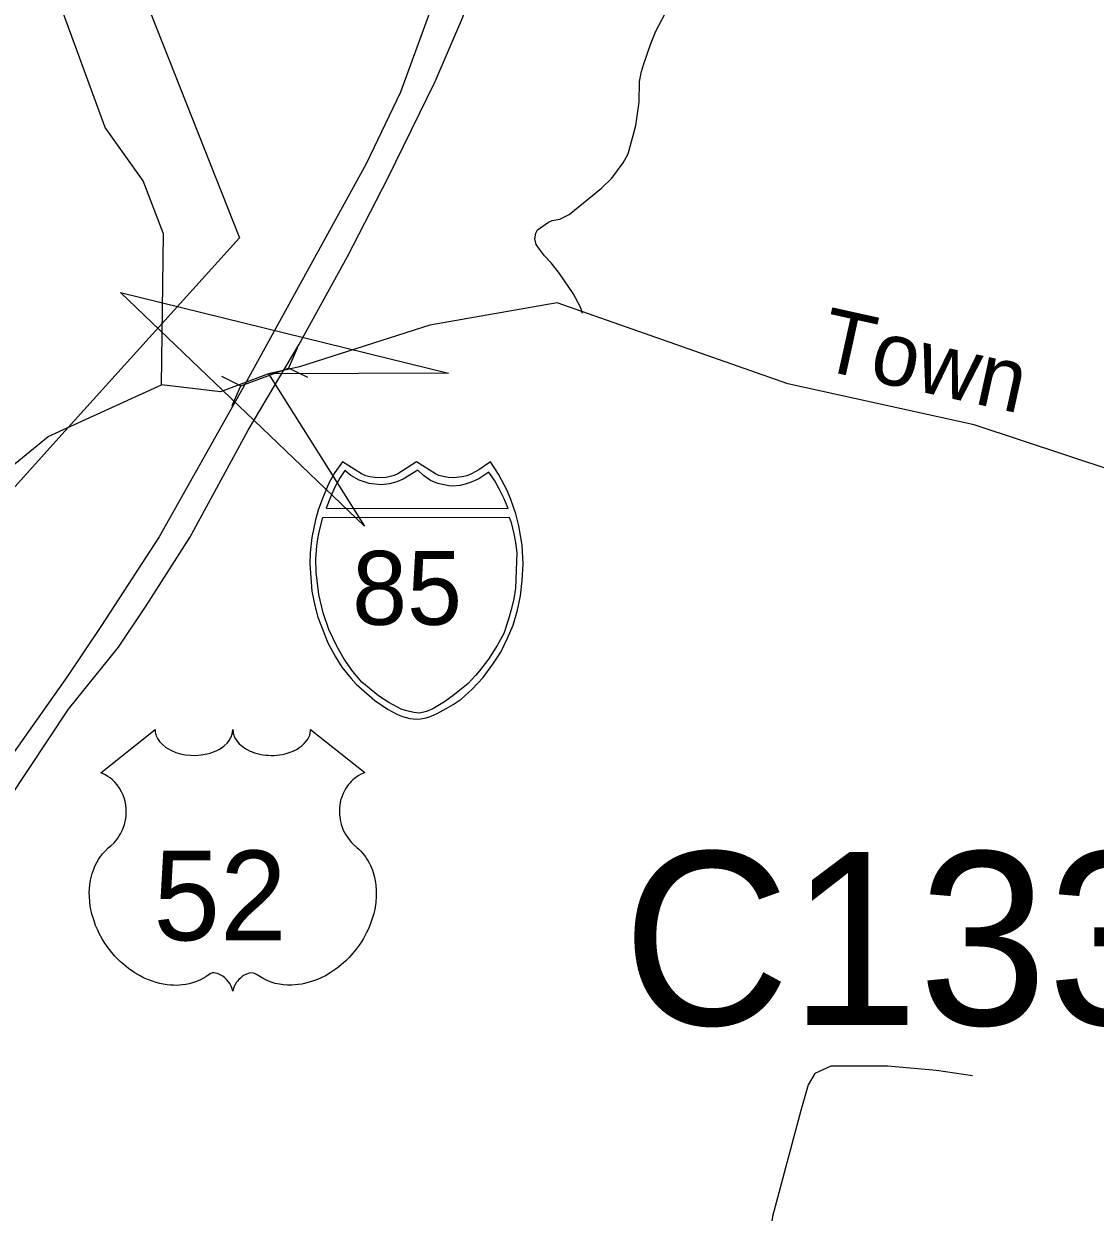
# Model space of a CAD drawing. Extents: x 1473865 to 1648260, y 639067 to 773536.
# Drawn here: x 1582249 to 1584787, y 705749 to 708565 of the extents above; entities that cross this region are included whole.
import ezdxf

# ---------------------------------------------------------------- set-up
doc = ezdxf.new("R2010")
doc.units = 0
for name, color, linetype in [('Exist Boundary Political City Limit New', 7, 'Continuous'), ('Exist Hydrographic Creek Single Shore', 7, 'Continuous'), ('Exist Hydrographic Creek Single Shore Label', 7, 'Continuous'), ('Exist Hydrographic Misc Water Feature', 7, 'Continuous'), ('Exist Road Non-System Type 51', 7, 'Continuous'), ('Exist Road Primary Interstate Divided Center Attributed', 7, 'Continuous'), ('Exist Road Primary Interstate Shield CELL', 7, 'Continuous'), ('Exist Road Primary Interstate Shield Number Label', 7, 'Continuous'), ('Exist Road Primary US Shield CELL', 7, 'Continuous'), ('Exist Road Primary US Shield Number Label', 7, 'Continuous'), ('Exist Road Secondary Structure Culvert Attributed CELL', 7, 'Continuous'), ('Exist Road Secondary Structure Culvert CELL', 7, 'Continuous'), ('Exist Road Secondary Structure Culvert Number Label', 7, 'Continuous'), ('Map Preparation Boundary City Limit Buffer Line', 7, 'Continuous')]:
    doc.layers.add(name, color=color, linetype=linetype)

msp = doc.modelspace()

# ---------------------------------------------------------------- linework, layer by layer
at = {"layer": 'Exist Boundary Political City Limit New'}
msp.add_lwpolyline([(1578687.6, 711305.3), (1579149.4, 710873.6), (1579584.5, 711392.4), (1579649.4, 710521.4), (1579779, 710271.2), (1579112.4, 710299.1), (1578955, 709798.7), (1579103.1, 709650.4), (1579797.5, 709687.4), (1581639.9, 710095.2), (1582269.4, 709298.2), (1582760.2, 708057.6), (1582325.1, 707575.7), (1581984.4, 707197.8), (1581890.4, 707021.1), (1581817, 706846.3), (1581511.5, 706281.1), (1580613.4, 705780.7), (1580317.1, 706948.2), (1579826.5, 708792.2), (1579113.6, 708820), (1578854.4, 708458.6)], dxfattribs=at)
at = {"layer": 'Exist Hydrographic Creek Single Shore'}
for points in [[(1588390.1, 705139.7), (1588366.1, 705215.7), (1587114.1, 706225.8), (1586543.1, 706542.6), (1585271.2, 707359.4), (1584500.1, 707614.5), (1584059.1, 707712.1), (1583512.2, 707903.7), (1583211.1, 707850.7), (1582901.9, 707752.4), (1582828.7, 707735.3), (1582715, 707693.2), (1582575.2, 707709.3)], [(1578840, 704768.3), (1579067, 704908.1), (1579512.7, 704967.9), (1579963.1, 705211.6), (1580143.8, 705340.3), (1580222.3, 705809.5), (1580277.1, 705910.2), (1580462.4, 706054.1), (1580981.1, 706405.6), (1581526.1, 706640.7), (1581704.1, 706811.1), (1581823.1, 706985.9), (1581952.1, 707259), (1582028.1, 707359.3), (1582307.2, 707586.7), (1582575.2, 707709.3)]]:
    msp.add_lwpolyline(points, dxfattribs=at)
at = {"layer": 'Exist Hydrographic Misc Water Feature'}
for points in [[(1582575.2, 707709.3), (1582580.1, 708066.9), (1582532.1, 708192.7), (1582442.1, 708319.2), (1582258.2, 708821.9)], [(1583572.8, 707878.6), (1583568, 707893.5), (1583550.7, 707925.9), (1583517.8, 707973.3), (1583498.2, 707998.3), (1583482.7, 708015.1), (1583470.9, 708030.9), (1583463.1, 708041.7), (1583459.6, 708054.9), (1583461.8, 708068.8), (1583465.9, 708076.9), (1583492.4, 708094.5), (1583500.6, 708098.4), (1583518.5, 708102.2), (1583540.8, 708113.2), (1583617.4, 708175.6), (1583641.7, 708198.9), (1583668.7, 708235.3), (1583680.6, 708256.4), (1583698.6, 708323.4), (1583706.7, 708379), (1583707.7, 708428.2), (1583712.3, 708451.9), (1583716.7, 708467.4), (1583733.7, 708515.5), (1583746.4, 708547.2), (1583775.4, 708602.4)]]:
    msp.add_lwpolyline(points, dxfattribs=at)
at = {"layer": 'Exist Road Non-System Type 51'}
msp.add_lwpolyline([(1584496.7, 706072.6), (1584410.9, 706085.4), (1584296.2, 706095.5), (1584160.8, 706095.6), (1584122.6, 706077.8), (1584106.8, 706051.1), (1584089.8, 705990.2), (1584023, 705739.5), (1583978.6, 705441.8), (1583941.1, 705044.2), (1583897.9, 704650.7), (1583867.5, 704376.8), (1583850.3, 704170.6), (1583838.5, 703894.3)], dxfattribs=at)
at = {"layer": 'Exist Road Primary Interstate Divided Center Attributed'}
for points in [[(1583727.1, 710117.5), (1583683.6, 709979.3), (1583469.9, 709327.6), (1583355.3, 708945.7), (1583210.3, 708590.9), (1583141.5, 708402.6), (1583060, 708233.1), (1582767.6, 707701.8), (1582570, 707349.4), (1582431.7, 707137), (1582350.7, 707016.9), (1582100.7, 706663.4), (1581939.2, 706474.7), (1581805.8, 706309.9), (1581502.8, 705974.5), (1581176.1, 705661.3), (1581065.6, 705564.9), (1581012.8, 705518.8), (1580835.5, 705370.3), (1580662.3, 705237.7), (1580481.3, 705111.3), (1580374.3, 705043.1)], [(1581242, 705640.8), (1581427.4, 705817.1), (1581588.8, 705979.7), (1581736.2, 706134.4), (1581914, 706339), (1582166.3, 706657.8), (1582355.2, 706941.1), (1582473.6, 707088.1), (1582539.3, 707185.9), (1582642.6, 707348), (1582780.7, 707601.7), (1582900.5, 707804.5), (1583016.2, 708013.5), (1583111.8, 708198.7), (1583223.6, 708427.7), (1583288.8, 708580.5), (1583382, 708850.4), (1583457, 709047.7), (1583600.8, 709492.4), (1583750.8, 710023.9), (1583777.7, 710117.7)]]:
    msp.add_lwpolyline(points, dxfattribs=at)
at = {"layer": 'Exist Road Primary Interstate Shield CELL'}
for points in [[(1583179.7, 706917.1), (1583189.2, 706918), (1583201.9, 706920.5), (1583214.3, 706924.5), (1583228.4, 706930.8), (1583249.3, 706942.3), (1583266, 706952.1), (1583285.4, 706965.1), (1583311.5, 706988.8), (1583337.5, 707016.3), (1583360.5, 707047.3), (1583378.8, 707076.3), (1583394.8, 707109.5), (1583408.3, 707140.4), (1583419, 707175.7), (1583426, 707209.9), (1583429.6, 707245.6), (1583432, 707285.2), (1583429.3, 707329.8), (1583421.5, 707375.3), (1583414.3, 707403.7), (1583403.2, 707437.6), (1583394.2, 707459.3), (1583373.4, 707497.7), (1583354.6, 707527.3), (1583327.4, 707508.1), (1583309.7, 707498.7), (1583298.8, 707493.8), (1583287.7, 707491.7), (1583267.2, 707489.2), (1583254.3, 707489.7), (1583242.3, 707492.5), (1583232.2, 707494.7), (1583224, 707498.7), (1583179.7, 707527.3), (1583135.5, 707498.7), (1583126.2, 707494.4), (1583116.7, 707492.5), (1583107.5, 707489.9), (1583092.4, 707489.2), (1583080.8, 707489.5), (1583068.9, 707491.7), (1583059.6, 707493.6), (1583049, 707498.7), (1583003.9, 707527.3), (1582986.2, 707501.6), (1582971.7, 707476.2), (1582956.4, 707440.3), (1582946.8, 707412.4), (1582940, 707389.6), (1582931.7, 707347.6), (1582927.4, 707311.1), (1582926.6, 707285.2), (1582931.4, 707220.7), (1582938.4, 707186.3), (1582945.6, 707158.6), (1582969.5, 707098.5), (1582987.4, 707064.9), (1583002.8, 707040.7), (1583024.4, 707013.6), (1583036.1, 707000.6), (1583080.9, 706961.4), (1583110.8, 706941), (1583134.7, 706928.1), (1583146, 706923.8), (1583163.6, 706918.9)], [(1583009.3, 707506.6), (1582998.3, 707489.7), (1582985.6, 707466.8), (1582975.5, 707443.1), (1582965.1, 707417), (1583396.7, 707416.8), (1583386.7, 707439.3), (1583375.9, 707461.8), (1583364.6, 707482.3), (1583350.9, 707502.2), (1583326.7, 707487), (1583309.1, 707478.7), (1583294.9, 707473.8), (1583282.9, 707471.1), (1583264.3, 707469.6), (1583256, 707470.1), (1583230.1, 707476), (1583212.5, 707483.1), (1583195.8, 707494.3), (1583182.3, 707507), (1583148.1, 707486.3), (1583133, 707479.6), (1583115.5, 707475.2), (1583096.4, 707472.8), (1583067, 707476), (1583043.9, 707483.9), (1583024, 707494.3)], [(1583399.2, 707395.5), (1583403.9, 707383.3), (1583410.2, 707356.3), (1583413.6, 707335.5), (1583417, 707311.5), (1583415.8, 707270.3), (1583413.8, 707227.8), (1583409.9, 707202.5), (1583404.7, 707179.6), (1583397.5, 707154.1), (1583386, 707120.3), (1583370.1, 707091.7), (1583350.2, 707059.8), (1583328.7, 707032), (1583319.4, 707020.4), (1583301.7, 707001.7), (1583269.5, 706975.9), (1583245.9, 706958.3), (1583217.8, 706941.6), (1583203.4, 706935.3), (1583186.8, 706931.8), (1583173.1, 706932.8), (1583156.4, 706937.2), (1583143, 706940.8), (1583113.6, 706956.8), (1583089.7, 706972.7), (1583049.9, 707005.3), (1583028.5, 707030.4), (1583008.4, 707059.8), (1582990.6, 707089.9), (1582971.5, 707129.6), (1582958, 707169.5), (1582948.3, 707212.6), (1582941.7, 707265.2), (1582940.9, 707297.3), (1582942.9, 707328.1), (1582945.8, 707344.3), (1582949.7, 707364.3), (1582957.6, 707395.3)]]:
    msp.add_lwpolyline(points, close=True, dxfattribs=at)
at = {"layer": 'Exist Road Primary US Shield CELL'}
msp.add_lwpolyline([(1582560.2, 706892.8), (1582560.5, 706887.5), (1582561.8, 706881.2), (1582562.8, 706877.9), (1582565.8, 706871.7), (1582570.6, 706864.3), (1582577.4, 706857.1), (1582585.1, 706850.8), (1582590.3, 706847.5), (1582599, 706842.8), (1582609, 706838.6), (1582620.1, 706835.4), (1582631.4, 706833.1), (1582643.8, 706831.7), (1582656, 706831.5), (1582669.2, 706832.5), (1582683.8, 706835.3), (1582690.6, 706837.1), (1582698.1, 706839.6), (1582705.1, 706842.5), (1582712.7, 706846.6), (1582718.9, 706850.6), (1582723.7, 706854.1), (1582730.5, 706860.6), (1582736, 706867.4), (1582738.3, 706871.2), (1582740.2, 706874.8), (1582742.9, 706882.6), (1582743.7, 706886), (1582744.2, 706893.1), (1582744.7, 706887.1), (1582745.3, 706883.4), (1582746.3, 706879.8), (1582747.8, 706875.9), (1582750.5, 706870.4), (1582753.6, 706865.9), (1582759.3, 706859.1), (1582762.9, 706855.7), (1582766.1, 706853.1), (1582774.9, 706847.1), (1582785.1, 706841.9), (1582790.1, 706839.7), (1582795.3, 706837.9), (1582801.8, 706835.9), (1582808.5, 706834.3), (1582815.2, 706833.2), (1582822.1, 706832.2), (1582829.1, 706831.7), (1582834.8, 706831.5), (1582841.7, 706831.6), (1582848.2, 706832), (1582854.8, 706832.7), (1582862.1, 706833.9), (1582867.9, 706835.2), (1582875.7, 706837.3), (1582882.7, 706839.8), (1582888.8, 706842.4), (1582896.8, 706846.6), (1582903.3, 706850.7), (1582908, 706854.5), (1582913.6, 706859.6), (1582918.9, 706865.8), (1582922, 706870.3), (1582924.2, 706874.9), (1582926.3, 706879.8), (1582927.5, 706884.9), (1582928.1, 706889.4), (1582928.3, 706893.2), (1583056.8, 706790.8), (1583053.8, 706789.6), (1583046.8, 706786.2), (1583041.3, 706782.9), (1583032.4, 706776.7), (1583028.6, 706773.3), (1583024.8, 706769.7), (1583021.4, 706765.9), (1583018.3, 706762.4), (1583014.6, 706757.2), (1583011.2, 706752), (1583008, 706746.3), (1583005.6, 706741.4), (1583001.6, 706731), (1582999.7, 706724.5), (1582998.5, 706719), (1582997, 706707.5), (1582996.6, 706702), (1582996.6, 706696.6), (1582996.9, 706690.9), (1582997.4, 706685.5), (1582998.4, 706679.8), (1582999.3, 706674.7), (1583000.9, 706668.6), (1583003.2, 706661.4), (1583006, 706654.5), (1583011.9, 706643.4), (1583019.5, 706632), (1583024.8, 706625.6), (1583030.2, 706620.1), (1583038.1, 706613.4), (1583042.4, 706609.6), (1583047.3, 706604.7), (1583055.4, 706595.3), (1583058.6, 706590.9), (1583061.9, 706586), (1583065, 706580.9), (1583068, 706575.4), (1583070.5, 706570.6), (1583075, 706559.6), (1583078.3, 706548.9), (1583079.8, 706543.3), (1583082.2, 706530.7), (1583083.1, 706524.4), (1583084.1, 706512.1), (1583084.1, 706497.2), (1583083, 706483.1), (1583080.3, 706466.6), (1583078.1, 706456.7), (1583074.7, 706445.3), (1583071.5, 706435.3), (1583065.6, 706420.6), (1583060.4, 706410), (1583053.6, 706397.5), (1583049, 706390), (1583043.6, 706382), (1583036.8, 706372.7), (1583028.9, 706362.8), (1583019.5, 706352.4), (1583011.8, 706344.7), (1583001.8, 706335.8), (1582995.7, 706330.7), (1582987, 706324.2), (1582975.2, 706316.3), (1582963.5, 706309.5), (1582953.5, 706304.5), (1582944.7, 706300.7), (1582933.3, 706296.3), (1582914.3, 706291.1), (1582907.4, 706289.6), (1582899.2, 706288.4), (1582891.6, 706287.7), (1582884.1, 706287.2), (1582874.1, 706287.2), (1582864.1, 706288), (1582854.7, 706289.3), (1582844.9, 706291.4), (1582834.7, 706294.4), (1582825.4, 706298.1), (1582816, 706302.7), (1582800, 706312.7), (1582795.4, 706315.2), (1582792.9, 706315.9), (1582786.7, 706316.2), (1582780.9, 706314.9), (1582775, 706312.6), (1582771.4, 706310.7), (1582766.7, 706307.6), (1582763.1, 706304.7), (1582758.7, 706300.5), (1582755.6, 706297), (1582753.3, 706294.3), (1582748.8, 706287.2), (1582747.2, 706283.9), (1582745.6, 706279.5), (1582744.1, 706273.2), (1582742.1, 706281.2), (1582739.7, 706286.5), (1582737, 706291.1), (1582734.1, 706295.1), (1582729.6, 706300.3), (1582725.6, 706304.2), (1582720.8, 706308.1), (1582715.6, 706311.2), (1582711.5, 706313.3), (1582707.7, 706314.8), (1582703, 706315.9), (1582699.2, 706316.2), (1582696.1, 706316.2), (1582691.8, 706315.2), (1582686, 706311), (1582680.5, 706307.2), (1582674.5, 706303.5), (1582667.4, 706299.7), (1582662.1, 706297.2), (1582655.9, 706294.8), (1582648.6, 706292.4), (1582640.7, 706290.3), (1582632.6, 706288.7), (1582625.4, 706287.6), (1582617.8, 706286.9), (1582610.9, 706286.7), (1582603.6, 706286.8), (1582596.9, 706287.3), (1582589.1, 706288), (1582579.3, 706289.4), (1582571.3, 706291.2), (1582562.8, 706293.5), (1582554.1, 706296.3), (1582544.7, 706299.8), (1582533, 706304.9), (1582524.9, 706309.1), (1582512.1, 706316.5), (1582497, 706326.9), (1582485.7, 706336.1), (1582477.3, 706343.6), (1582465.1, 706356.1), (1582457.9, 706364.2), (1582446.7, 706378.8), (1582439.4, 706389.3), (1582434.8, 706397.1), (1582427.9, 706409.5), (1582424.2, 706417.4), (1582419.3, 706428.8), (1582415.5, 706439.2), (1582412.3, 706449.1), (1582410.6, 706455.4), (1582408.2, 706466.4), (1582406.7, 706474.2), (1582405.2, 706484.9), (1582404.4, 706496.2), (1582404.3, 706506.7), (1582404.6, 706515.3), (1582405.5, 706525.4), (1582407.2, 706536.1), (1582409.3, 706545.3), (1582411.2, 706551.9), (1582413.9, 706560), (1582417.5, 706568.9), (1582421.8, 706577.4), (1582425.8, 706584.5), (1582430.9, 706592.1), (1582435.9, 706598.5), (1582442.5, 706605.7), (1582449.3, 706612.2), (1582455.6, 706617.3), (1582463, 706624.6), (1582466.9, 706629), (1582471.6, 706635.2), (1582475.3, 706640.9), (1582478.3, 706645.9), (1582482.2, 706653.5), (1582484.5, 706659.1), (1582487.5, 706667.7), (1582489, 706673.8), (1582490.5, 706681.7), (1582491.5, 706689), (1582491.9, 706698.2), (1582491.6, 706705.8), (1582490.6, 706714.7), (1582489, 706723.2), (1582487, 706730.7), (1582483.8, 706739.2), (1582480.8, 706745.4), (1582475.9, 706753.8), (1582470.4, 706761.7), (1582464.8, 706768.1), (1582459.1, 706773.8), (1582453.6, 706778), (1582448.4, 706781.7), (1582441.9, 706785.7), (1582435.6, 706788.8), (1582431.6, 706790.4)], close=True, dxfattribs=at)
at = {"layer": 'Exist Road Secondary Structure Culvert Attributed CELL'}
msp.add_lwpolyline([(1583055.8, 707374.4), (1582478, 707927.8), (1583255.1, 707737.4), (1582828.7, 707735.3)], close=True, dxfattribs=at)
at = {"layer": 'Exist Road Secondary Structure Culvert CELL'}
for p, q in [((1582896.4, 707795.9), (1582876.4, 707749.2)), ((1582762.9, 707707.4), (1582876.4, 707749.2)), ((1582921.9, 707726.7), (1582876.4, 707749.2)), ((1582717.4, 707729.9), (1582762.9, 707707.4)), ((1582742.9, 707660.7), (1582762.9, 707707.4))]:
    msp.add_line(p, q, dxfattribs=at)
at = {"layer": 'Map Preparation Boundary City Limit Buffer Line'}
msp.add_lwpolyline([(1578687.6, 711305.3), (1579149.4, 710873.6), (1579584.5, 711392.4), (1579649.4, 710521.4), (1579779, 710271.2), (1579112.4, 710299.1), (1578955, 709798.7), (1579103.1, 709650.4), (1579797.5, 709687.4), (1581639.9, 710095.2), (1582269.4, 709298.2), (1582760.2, 708057.6), (1582325.1, 707575.7), (1581984.4, 707197.8), (1581890.4, 707021.1), (1581817, 706846.3), (1581511.5, 706281.1), (1580613.4, 705780.7), (1580317.1, 706948.2), (1579826.5, 708792.2), (1579113.6, 708820), (1578854.4, 708458.6)], dxfattribs=at)

# ---------------------------------------------------------------- texts
at = {"layer": 'Exist Hydrographic Creek Single Shore Label'}
msp.add_text('Town', height=150, rotation=347.5255, dxfattribs=at).set_placement((1584127.5, 707747.4))
at = {"layer": 'Exist Road Primary Interstate Shield Number Label'}
msp.add_text('85', height=175, dxfattribs=at).set_placement((1583026.9, 707140.9))
at = {"layer": 'Exist Road Primary US Shield Number Label'}
msp.add_text('52', height=212.5, dxfattribs=at).set_placement((1582556, 706393.5))
at = {"layer": 'Exist Road Secondary Structure Culvert Number Label'}
msp.add_text('C133', height=410.1, dxfattribs=at).set_placement((1583667.6, 706192.9))

doc.saveas('drawing.dxf')
